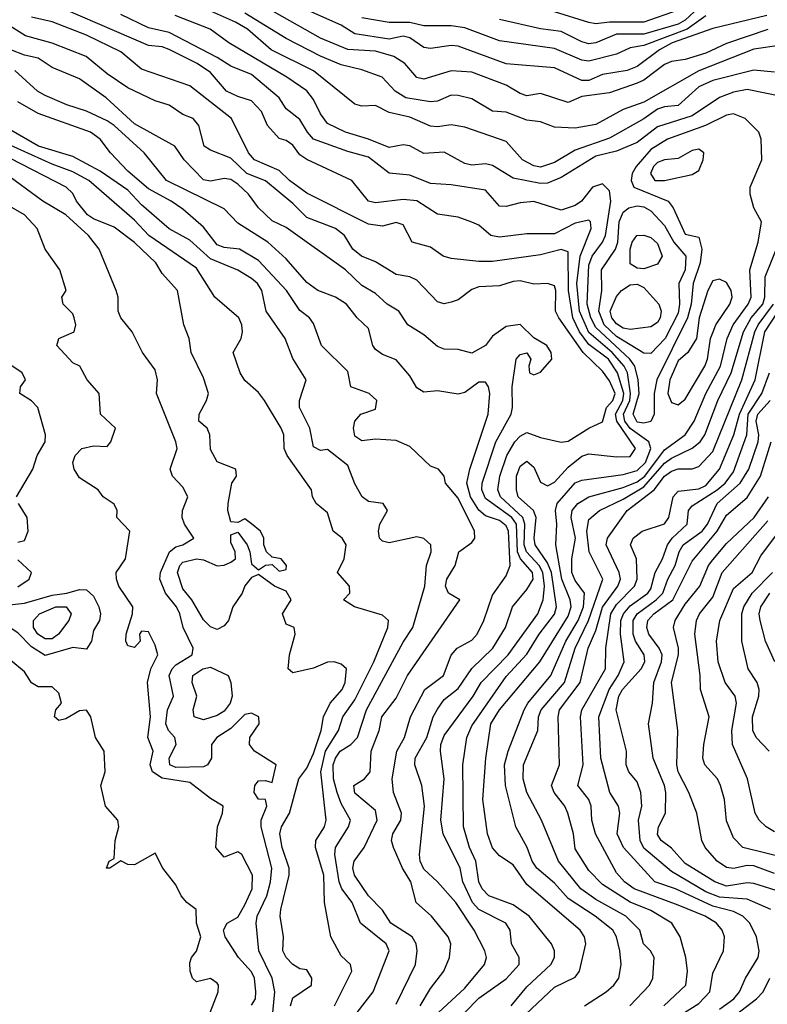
# Model space of a CAD drawing. Header units: metres. Extents: x -51132 to -49532, y -231222 to -229437.
# Tile 631 of 656: x -49755 to -49701, y -230035 to -229963. Entities that reach past the tile are written whole.
import ezdxf

# ---------------------------------------------------------------- set-up
doc = ezdxf.new("R2010")
doc.units = ezdxf.units.M
for name, color, linetype in [('CONTOUR_HALF', 8, 'Continuous'), ('CONTOUR_INDEX', 1, 'Continuous'), ('CONTOUR_INTER', 3, 'Continuous')]:
    doc.layers.add(name, color=color, linetype=linetype)

msp = doc.modelspace()

# ---------------------------------------------------------------- linework, layer by layer
at = {"layer": 'CONTOUR_HALF'}
for points, elevation in [([(-49719.08, -230035.763), (-49716.58, -230033.415), (-49715.08, -230032.682), (-49714.754, -230032.259), (-49714.305, -230030.259), (-49714.384, -230029.759), (-49714.719, -230029.259), (-49718.58, -230025.936), (-49719.58, -230024.516), (-49720.58, -230023.872), (-49721.08, -230023.292), (-49721.451, -230022.259), (-49721.783, -230019.759), (-49721.552, -230016.759), (-49721.189, -230014.259), (-49720.58, -230013.255), (-49717.631, -230009.759), (-49715.58, -230006.445), (-49715.353, -230005.759), (-49715.433, -230005.259), (-49716.031, -230003.759), (-49716.474, -230001.259), (-49716.397, -229999.759), (-49716.495, -229998.759), (-49716.381, -229998.259), (-49715.08, -229996.753), (-49714.58, -229996.563), (-49711.58, -229996.143), (-49710.58, -229995.85), (-49709.968, -229995.259), (-49709.565, -229994.259), (-49709.725, -229993.759), (-49711.08, -229992.791), (-49711.475, -229992.259), (-49711.564, -229991.759), (-49711.113, -229990.759), (-49711.057, -229990.259), (-49711.282, -229988.759), (-49711.507, -229988.259), (-49712.378, -229987.259), (-49714.08, -229985.815), (-49714.748, -229984.259), (-49714.94, -229982.259), (-49714.706, -229980.259), (-49713.922, -229978.259), (-49713.956, -229977.759), (-49714.08, -229977.648), (-49715.08, -229977.858), (-49716.58, -229978.651), (-49718.58, -229978.636), (-49720.58, -229978.892), (-49721.194, -229978.759), (-49722.08, -229978.006), (-49722.58, -229977.785), (-49723.58, -229977.429), (-49725.08, -229977.215), (-49726.58, -229976.247), (-49727.58, -229976.149), (-49729.58, -229976.384), (-49730.08, -229976.26), (-49731.31, -229974.759), (-49734.58, -229973.242), (-49735.08, -229972.899), (-49735.58, -229972.205), (-49736.08, -229971.855), (-49736.58, -229971.706), (-49737.427, -229970.759), (-49737.867, -229969.759), (-49738.58, -229968.97), (-49739.58, -229968.665), (-49740.395, -229968.259), (-49741.58, -229966.905), (-49742.55, -229966.259), (-49744.58, -229965.244), (-49745.08, -229965.054), (-49746.08, -229964.947), (-49752.08, -229962.352)], 31.5), ([(-49701.146, -229962.759), (-49705.08, -229963.715), (-49708.02, -229964.759), (-49708.946, -229965.259), (-49710.58, -229966.478), (-49711.295, -229966.759), (-49713.08, -229967.056), (-49714.08, -229967.495), (-49714.58, -229967.487), (-49716.58, -229966.579), (-49720.08, -229966.273), (-49723.58, -229965.006), (-49724.08, -229964.957), (-49725.58, -229965.167), (-49726.08, -229965.1), (-49727.08, -229964.391), (-49727.58, -229964.276), (-49728.58, -229964.5), (-49731.08, -229964.099), (-49732.08, -229963.467), (-49735.08, -229962.145)], 34.5), ([(-49706.08, -229962.194), (-49707.08, -229963.105), (-49707.58, -229963.402), (-49710.08, -229964.134), (-49712.08, -229964.131), (-49713.58, -229964.753), (-49714.08, -229964.82), (-49714.58, -229964.672), (-49716.08, -229963.921), (-49717.58, -229963.732), (-49720.58, -229963.069)], 35.5), ([(-49700.08, -229968.668), (-49702.58, -229968.139), (-49703.58, -229968.338), (-49704.58, -229968.743), (-49706.58, -229970.061), (-49709.08, -229970.853), (-49710.58, -229972.012), (-49712.08, -229972.638), (-49713.58, -229973.003), (-49716.08, -229974.544), (-49717.08, -229974.951), (-49717.58, -229974.973), (-49719.58, -229974.584), (-49721.08, -229973.667), (-49721.58, -229973.551), (-49722.58, -229973.644), (-49723.08, -229973.528), (-49724.58, -229972.704), (-49726.08, -229972.809), (-49727.08, -229972.25), (-49727.58, -229972.175), (-49728.58, -229972.376), (-49730.08, -229971.758), (-49731.753, -229971.259), (-49733.08, -229970.63), (-49733.58, -229969.92), (-49734.08, -229968.883), (-49734.58, -229968.249), (-49736.027, -229967.259), (-49740.248, -229964.759), (-49741.582, -229963.759), (-49744.127, -229962.759)], 32.5), ([(-49700.08, -229964.915), (-49702.08, -229965.214), (-49706.08, -229966.781), (-49710.08, -229969.075), (-49711.58, -229969.599), (-49713.58, -229970.696), (-49715.08, -229970.965), (-49716.58, -229970.891), (-49717.58, -229970.51), (-49718.58, -229970.381), (-49720.08, -229969.806), (-49721.08, -229969.725), (-49722.58, -229968.833), (-49723.58, -229968.582), (-49724.08, -229968.57), (-49725.08, -229969.006), (-49725.58, -229969.04), (-49727.386, -229968.759), (-49728.159, -229968.259), (-49729.1, -229967.259), (-49730.58, -229966.714), (-49732.08, -229966.361), (-49733.58, -229965.718), (-49736.08, -229964.442), (-49739.08, -229962.598)], 33.5), ([(-49723.084, -230035.259), (-49722.08, -230034.213), (-49720.08, -230032.816), (-49719.132, -230031.759), (-49719.145, -230031.259), (-49719.687, -230030.259), (-49719.794, -230029.259), (-49720.113, -230028.759), (-49722.08, -230027.76), (-49722.527, -230027.259), (-49723.23, -230025.759), (-49723.419, -230024.759), (-49724.667, -230022.259), (-49724.83, -230021.259), (-49724.592, -230018.259), (-49724.864, -230016.259), (-49724.826, -230015.759), (-49724.58, -230015.113), (-49722.475, -230012.259), (-49721.908, -230011.259), (-49719.945, -230009.259), (-49717.785, -230006.259), (-49717.397, -230005.259), (-49717.309, -230004.259), (-49717.419, -230003.259), (-49717.68, -230002.759), (-49718.597, -230001.759), (-49718.769, -230001.259), (-49718.725, -229999.759), (-49718.884, -229999.259), (-49720.49, -229997.759), (-49720.68, -229997.259), (-49720.546, -229996.259), (-49720.05, -229994.759), (-49719.447, -229993.759), (-49719.08, -229993.351), (-49718.58, -229993.074), (-49717.58, -229993.459), (-49716.08, -229993.794), (-49715.58, -229993.713), (-49714.08, -229992.761), (-49713.08, -229992.314), (-49712.787, -229991.259), (-49712.336, -229990.759), (-49712.16, -229990.259), (-49712.58, -229989.32), (-49713.08, -229988.638), (-49714.49, -229987.259), (-49716.254, -229984.759), (-49716.494, -229984.259), (-49716.474, -229982.759), (-49716.58, -229982.432), (-49717.08, -229982.258), (-49718.08, -229982.295), (-49719.08, -229982.055), (-49719.58, -229982.114), (-49720.58, -229982.42), (-49722.08, -229982.505), (-49722.58, -229982.7), (-49723.58, -229983.45), (-49724.08, -229983.621), (-49724.58, -229983.722), (-49725.08, -229983.591), (-49726.58, -229982.021), (-49727.08, -229981.766), (-49728.08, -229981.602), (-49729.58, -229980.68), (-49730.587, -229980.259), (-49731.226, -229979.759), (-49731.821, -229978.759), (-49732.493, -229978.259), (-49734.58, -229977.453), (-49735.58, -229976.431), (-49737.58, -229974.789), (-49738.929, -229974.259), (-49740.08, -229973.14), (-49741.58, -229972.556), (-49742.037, -229972.259), (-49742.416, -229970.759), (-49742.829, -229970.259), (-49743.58, -229969.96), (-49744.58, -229969.29), (-49745.58, -229968.979), (-49747.58, -229968.023), (-49749.08, -229967.01), (-49750.591, -229965.759), (-49753.08, -229964.772), (-49755.021, -229964.259), (-49756.58, -229963.254)], 30.5), ([(-49726.326, -230034.759), (-49725.58, -230033.505), (-49724.62, -230032.259), (-49724.192, -230031.259), (-49724.115, -230030.259), (-49724.297, -230029.759), (-49725.515, -230028.259), (-49726.615, -230027.259), (-49727.014, -230025.759), (-49727.624, -230024.759), (-49728.267, -230023.259), (-49728.416, -230022.759), (-49728.318, -230022.259), (-49727.746, -230021.259), (-49727.696, -230020.759), (-49728.273, -230019.259), (-49728.378, -230018.259), (-49728.03, -230016.259), (-49727.484, -230015.259), (-49727.046, -230013.759), (-49726.005, -230011.759), (-49724.632, -230010.759), (-49724.08, -230009.277), (-49723.655, -230008.759), (-49722.58, -230008.187), (-49722.186, -230007.759), (-49721.703, -230006.759), (-49721.08, -230004.924), (-49720.08, -230003.513), (-49719.791, -230002.759), (-49719.908, -230000.259), (-49720.08, -229999.862), (-49720.58, -229999.479), (-49721.58, -229999.155), (-49722.08, -229998.727), (-49722.676, -229997.759), (-49722.948, -229996.759), (-49722.732, -229995.759), (-49721.383, -229991.759), (-49721.279, -229990.259), (-49721.374, -229989.759), (-49721.58, -229989.434), (-49722.08, -229989.422), (-49723.08, -229990.175), (-49723.58, -229990.291), (-49725.08, -229990.062), (-49726.08, -229990.155), (-49726.58, -229989.85), (-49727.08, -229988.972), (-49728.08, -229987.803), (-49729.08, -229987.413), (-49729.58, -229987.059), (-49729.783, -229986.759), (-49730.08, -229985.515), (-49730.921, -229984.759), (-49731.683, -229983.759), (-49732.48, -229983.259), (-49733.773, -229982.759), (-49734.58, -229982.173), (-49736.08, -229980.471), (-49737.409, -229979.259), (-49739.58, -229977.878), (-49740.58, -229976.827), (-49744.776, -229974.759), (-49746.391, -229972.759), (-49748.58, -229970.757), (-49749.08, -229970.431), (-49750.58, -229969.714), (-49752.016, -229969.259), (-49753.58, -229968.579), (-49754.136, -229968.259), (-49755.798, -229966.759)], 29.5), ([(-49730.918, -230035.259), (-49729.758, -230033.759), (-49728.591, -230030.759), (-49728.796, -230030.259), (-49730.674, -230028.759), (-49731.286, -230027.259), (-49732.035, -230026.259), (-49732.212, -230025.759), (-49732.54, -230023.759), (-49732.475, -230023.259), (-49731.534, -230021.759), (-49731.387, -230021.259), (-49732.08, -230020.059), (-49732.369, -230019.259), (-49732.631, -230018.259), (-49732.656, -230017.259), (-49732.496, -230016.759), (-49732.149, -230016.259), (-49731.37, -230015.759), (-49730.892, -230015.259), (-49730.241, -230013.259), (-49727.58, -230008.319), (-49726.857, -230007.259), (-49726.007, -230004.259), (-49725.87, -230002.759), (-49725.541, -230001.759), (-49725.563, -230001.259), (-49726.08, -230000.794), (-49726.58, -230000.671), (-49728.58, -230001.1), (-49729.08, -230000.993), (-49729.28, -230000.759), (-49729.369, -230000.259), (-49729.256, -229999.759), (-49728.699, -229998.759), (-49729.03, -229998.259), (-49730.08, -229998.094), (-49730.539, -229997.759), (-49731.08, -229996.812), (-49731.58, -229995.484), (-49733.08, -229994.318), (-49733.58, -229994.397), (-49734.08, -229994.13), (-49734.35, -229992.759), (-49735.098, -229991.259), (-49735.098, -229990.759), (-49734.629, -229989.259), (-49735.58, -229987.703), (-49736.155, -229986.259), (-49737.533, -229984.259), (-49737.845, -229982.759), (-49738.149, -229982.259), (-49738.58, -229981.883), (-49739.58, -229981.286), (-49741.58, -229980.462), (-49743.08, -229979.113), (-49744.58, -229978.277), (-49746.58, -229976.526), (-49747.58, -229975.465), (-49749.58, -229974.076), (-49751.58, -229973.022), (-49754.076, -229972.259), (-49756.08, -229971.094)], 28.5), ([(-49706.58, -229972.587), (-49707.58, -229973.174), (-49708.58, -229973.253), (-49709.08, -229973.452), (-49709.371, -229973.759), (-49709.59, -229974.259), (-49709.295, -229974.759), (-49708.58, -229974.777), (-49706.58, -229974.337), (-49706.08, -229974.045), (-49705.772, -229973.259), (-49705.736, -229972.759), (-49706.08, -229972.489), (-49706.58, -229972.587)], 31.5), ([(-49735.767, -230034.759), (-49735.58, -230034.197), (-49734.241, -230033.259), (-49734.201, -230032.759), (-49734.58, -230032.157), (-49735.08, -230032.083), (-49735.58, -230031.755), (-49736.08, -230031.243), (-49736.312, -230030.759), (-49736.266, -230029.759), (-49736.504, -230028.259), (-49736.467, -230027.759), (-49735.857, -230025.259), (-49735.846, -230024.759), (-49736.374, -230023.259), (-49736.536, -230022.259), (-49736.421, -230021.759), (-49735.827, -230020.759), (-49735.15, -230018.259), (-49734.58, -230017.487), (-49734.08, -230016.418), (-49733.534, -230014.759), (-49733.368, -230013.759), (-49732.863, -230012.759), (-49732.009, -230011.759), (-49731.78, -230011.259), (-49731.679, -230010.259), (-49732.08, -230009.926), (-49732.58, -230009.752), (-49733.08, -230009.792), (-49734.08, -230010.221), (-49735.58, -230010.55), (-49735.927, -230010.259), (-49735.819, -230009.259), (-49735.422, -230007.759), (-49735.492, -230007.259), (-49736.08, -230007.01), (-49736.33, -230006.259), (-49735.71, -230005.259), (-49736.08, -230004.62), (-49736.921, -230004.259), (-49738.08, -230003.414), (-49738.58, -230003.634), (-49739.08, -230004.223), (-49739.263, -230004.759), (-49739.937, -230005.759), (-49740.266, -230006.759), (-49740.58, -230007.13), (-49741.08, -230007.396), (-49741.58, -230007.22), (-49742.08, -230006.715), (-49742.916, -230005.259), (-49743.58, -230004.46), (-49743.976, -230003.259), (-49743.805, -230002.759), (-49743.58, -230002.521), (-49742.58, -230002.278), (-49742.08, -230002.341), (-49741.08, -230002.777), (-49740.58, -230002.731), (-49740.08, -230002.505), (-49739.761, -230002.259), (-49739.782, -230001.759), (-49740.08, -230001.085), (-49740.08, -230000.531), (-49739.58, -230000.327), (-49738.899, -230001.259), (-49738.701, -230001.759), (-49738.58, -230002.629), (-49738.08, -230003.072), (-49737.58, -230002.732), (-49737.08, -230002.676), (-49736.58, -230003.156), (-49736.08, -230003.058), (-49736.041, -230002.759), (-49736.434, -230002.259), (-49737.08, -230002.149), (-49737.501, -230001.759), (-49737.705, -230001.259), (-49737.695, -230000.759), (-49737.948, -230000.259), (-49738.58, -229999.716), (-49739.08, -229999.37), (-49739.58, -229999.626), (-49740.08, -229999.569), (-49740.317, -229998.759), (-49740.276, -229998.259), (-49740.013, -229996.759), (-49739.672, -229996.259), (-49739.731, -229995.759), (-49741.08, -229995.22), (-49741.58, -229994.324), (-49741.614, -229993.259), (-49741.81, -229992.759), (-49742.405, -229992.259), (-49742.397, -229991.759), (-49741.856, -229990.759), (-49741.726, -229990.259), (-49742.08, -229989.1), (-49742.98, -229987.259), (-49743.119, -229986.259), (-49743.502, -229985.259), (-49743.96, -229982.759), (-49745.08, -229981.532), (-49745.548, -229980.759), (-49747.08, -229979.275), (-49748.58, -229978.153), (-49750.08, -229977.564), (-49750.512, -229977.259), (-49751.312, -229976.259), (-49751.58, -229975.717), (-49752.065, -229975.259), (-49756.916, -229972.759)], 27.5), ([(-49738.58, -230034.73), (-49738.309, -230034.259), (-49738.268, -230033.759), (-49738.371, -230032.759), (-49738.58, -230032.287), (-49739.527, -230031.259), (-49740.51, -230029.759), (-49740.615, -230029.259), (-49740.351, -230028.759), (-49739.58, -230028.322), (-49739.08, -230027.436), (-49738.549, -230026.259), (-49738.529, -230025.259), (-49739.281, -230023.759), (-49739.58, -230023.576), (-49740.58, -230023.955), (-49741.172, -230023.259), (-49741.06, -230021.759), (-49740.688, -230020.759), (-49740.641, -230020.259), (-49741.58, -230019.696), (-49743.08, -230018.536), (-49745.08, -230018.216), (-49745.775, -230017.759), (-49745.948, -230017.259), (-49745.746, -230016.259), (-49746.112, -230015.259), (-49745.922, -230013.759), (-49746.151, -230011.259), (-49745.911, -230010.259), (-49745.398, -230009.259), (-49745.58, -230008.541), (-49746.08, -230007.578), (-49746.58, -230007.526), (-49746.73, -230007.759), (-49746.676, -230008.259), (-49747.08, -230008.721), (-49747.58, -230008.604), (-49747.716, -230008.259), (-49747.685, -230007.759), (-49747.239, -230006.259), (-49747.22, -230005.759), (-49748.235, -230004.259), (-49748.411, -230003.759), (-49748.435, -230003.259), (-49747.743, -230002.259), (-49747.439, -230000.259), (-49748.365, -229999.259), (-49748.362, -229998.759), (-49748.58, -229998.305), (-49749.364, -229997.759), (-49749.721, -229997.259), (-49751.08, -229996.383), (-49751.472, -229995.759), (-49751.568, -229995.259), (-49751.413, -229994.759), (-49750.928, -229994.259), (-49750.08, -229994.054), (-49749.08, -229994.092), (-49748.805, -229993.759), (-49748.482, -229992.759), (-49749.571, -229991.759), (-49749.647, -229990.259), (-49750.532, -229989.259), (-49751.073, -229988.259), (-49751.58, -229988.022), (-49752.726, -229986.759), (-49752.58, -229986.25), (-49751.487, -229985.759), (-49751.361, -229985.259), (-49751.484, -229984.759), (-49751.58, -229984.453), (-49752.264, -229983.759), (-49752.374, -229983.259), (-49752.053, -229982.759), (-49752.513, -229981.259), (-49753.594, -229979.759), (-49754.156, -229978.259), (-49755.08, -229977.259), (-49758.08, -229975.54)], 26.5), ([(-49711.182, -229976.759), (-49710.58, -229976.599), (-49710.08, -229976.675), (-49709.58, -229976.981), (-49708.58, -229978.039), (-49707.908, -229979.259), (-49707.036, -229980.259), (-49707.077, -229981.259), (-49707.542, -229982.259), (-49707.487, -229983.759), (-49707.58, -229984.404), (-49708.526, -229986.259), (-49709.58, -229987.343), (-49710.08, -229987.317), (-49712.08, -229986.109), (-49712.956, -229985.259), (-49713.36, -229984.259), (-49713.137, -229982.759), (-49713.167, -229981.259), (-49712.141, -229979.759), (-49711.963, -229979.259), (-49711.879, -229977.759), (-49711.58, -229977.072), (-49711.182, -229976.759)], 32.5), ([(-49711.093, -230034.759), (-49709.68, -230033.259), (-49709.43, -230032.759), (-49709.336, -230031.259), (-49709.603, -230030.759), (-49710.096, -230030.259), (-49710.369, -230029.259), (-49711.383, -230028.259), (-49713.58, -230027.03), (-49714.663, -230026.259), (-49716.29, -230024.259), (-49717.516, -230021.259), (-49718.585, -230019.259), (-49718.843, -230018.259), (-49718.836, -230017.259), (-49717.793, -230014.759), (-49717.738, -230013.759), (-49717.555, -230013.259), (-49715.837, -230011.259), (-49715.077, -230008.759), (-49714.097, -230006.759), (-49713.056, -230003.759), (-49714.054, -230001.759), (-49714.216, -230000.259), (-49714.08, -229999.403), (-49713.299, -229998.759), (-49711.58, -229997.941), (-49710.08, -229997.031), (-49708.58, -229995.315), (-49708.08, -229994.951), (-49706.58, -229994.234), (-49705.998, -229993.759), (-49705.64, -229993.259), (-49704.702, -229990.759), (-49703.735, -229988.759), (-49702.845, -229985.759), (-49702.296, -229984.759), (-49701.439, -229983.759), (-49701.287, -229983.259), (-49701.259, -229981.759), (-49700.249, -229979.259)], 32.5), ([(-49707.58, -230035.555), (-49706.08, -230034.595), (-49705.28, -230033.759), (-49705.08, -230032.394), (-49704.289, -230030.759), (-49704.23, -230029.759), (-49704.389, -230029.259), (-49704.805, -230028.759), (-49705.635, -230028.259), (-49707.58, -230027.445), (-49710.783, -230026.259), (-49711.483, -230025.759), (-49712.08, -230025.108), (-49713.602, -230022.259), (-49713.855, -230021.259), (-49713.904, -230020.259), (-49714.082, -230019.759), (-49714.876, -230018.759), (-49714.49, -230017.259), (-49714.688, -230013.759), (-49714.592, -230013.259), (-49712.881, -230010.259), (-49712.853, -230008.759), (-49712.487, -230006.259), (-49712.08, -230005.592), (-49710.76, -230004.259), (-49710.58, -230003.759), (-49710.605, -230002.259), (-49711.041, -230001.259), (-49710.851, -230000.759), (-49710.197, -230000.259), (-49708.58, -229999.726), (-49708.274, -229999.259), (-49707.961, -229997.759), (-49707.58, -229997.354), (-49706.08, -229997.186), (-49705.58, -229996.944), (-49704.582, -229995.759), (-49703.545, -229993.259), (-49703.14, -229991.759), (-49702.002, -229989.259), (-49701.286, -229985.759), (-49699.002, -229982.259)], 33.5), ([(-49705.08, -229982.064), (-49705.43, -229982.759), (-49706.055, -229984.759), (-49706.265, -229986.259), (-49706.892, -229987.259), (-49707.58, -229987.874), (-49708.204, -229989.259), (-49708.335, -229990.259), (-49708.08, -229990.903), (-49707.58, -229991.086), (-49707.08, -229990.66), (-49705.654, -229988.259), (-49705.446, -229987.759), (-49705.247, -229986.259), (-49705.058, -229985.759), (-49704.848, -229985.259), (-49703.835, -229983.759), (-49703.67, -229983.259), (-49703.73, -229982.759), (-49704.08, -229982.182), (-49704.58, -229981.938), (-49705.08, -229982.064)], 31.5), ([(-49700.864, -230027.759), (-49702.58, -230027.012), (-49704.58, -230026.866), (-49705.58, -230026.479), (-49708.08, -230025.012), (-49710.08, -230023.305), (-49710.355, -230022.759), (-49710.467, -230021.259), (-49710.232, -230020.259), (-49710.296, -230019.259), (-49710.58, -230018.485), (-49711.172, -230017.759), (-49711.378, -230017.259), (-49711.34, -230016.259), (-49712.104, -230013.259), (-49711.896, -230012.259), (-49711.632, -230011.759), (-49710.273, -230010.259), (-49710.006, -230009.759), (-49710.066, -230009.259), (-49710.693, -230008.259), (-49710.868, -230007.759), (-49710.858, -230006.759), (-49710.58, -230006.259), (-49709.186, -230005.259), (-49708.706, -230004.759), (-49708.347, -230003.759), (-49707.807, -230002.759), (-49707.52, -230001.759), (-49707.22, -230001.259), (-49705.855, -230000.259), (-49705.46, -229999.759), (-49704.757, -229998.259), (-49703.095, -229996.759), (-49702.466, -229995.759), (-49701.772, -229993.759), (-49701.733, -229993.259), (-49701.92, -229992.259), (-49701.81, -229991.759), (-49700.902, -229990.759)], 34.5), ([(-49700.58, -230025.155), (-49702.08, -230024.581), (-49702.58, -230024.562), (-49703.58, -230024.773), (-49704.08, -230024.716), (-49704.762, -230024.259), (-49705.632, -230023.259), (-49705.862, -230022.759), (-49706.244, -230020.759), (-49706.82, -230019.259), (-49707.591, -230017.759), (-49707.693, -230017.259), (-49707.604, -230014.759), (-49708.079, -230011.259), (-49707.568, -230009.259), (-49707.573, -230008.759), (-49707.918, -230007.259), (-49707.795, -230006.759), (-49707.08, -230005.556), (-49706.005, -230004.259), (-49705.388, -230002.759), (-49705.08, -230002.334), (-49704.08, -230001.167), (-49702.076, -229999.259), (-49701.03, -229997.759)], 35.5), ([(-49700.58, -230022.127), (-49701.204, -230021.759), (-49701.711, -230021.259), (-49701.983, -230020.759), (-49702.563, -230018.259), (-49703.637, -230015.759), (-49703.682, -230014.759), (-49703.343, -230012.759), (-49703.444, -230012.259), (-49704.164, -230011.259), (-49704.682, -230009.759), (-49704.804, -230008.259), (-49704.565, -230006.759), (-49703.58, -230004.436), (-49702.217, -230003.259), (-49701.58, -230002.063), (-49700.08, -230000.041)], 36.5), ([(-49752.009, -230004.759), (-49751.08, -230004.503), (-49750.58, -230004.53), (-49750.08, -230004.983), (-49749.689, -230005.759), (-49749.566, -230006.259), (-49749.63, -230006.759), (-49750.08, -230007.481), (-49750.224, -230008.259), (-49750.58, -230008.826), (-49751.58, -230008.726), (-49753.58, -230009.305), (-49754.58, -230008.669), (-49755.58, -230007.645), (-49756.982, -230006.759), (-49757.242, -230006.259), (-49757.08, -230005.709), (-49755.08, -230005.484), (-49753.08, -230004.908), (-49752.009, -230004.759)], 26.5), ([(-49700.561, -230009.759), (-49701.24, -230008.259), (-49701.625, -230006.759), (-49701.699, -230006.259), (-49701.59, -230005.759), (-49700.935, -230004.759)], 37.5), ([(-49742.131, -230010.259), (-49741.58, -230010.143), (-49740.281, -230010.759), (-49740.089, -230011.259), (-49739.993, -230012.259), (-49740.134, -230012.759), (-49740.58, -230013.349), (-49741.08, -230013.663), (-49742.08, -230013.979), (-49742.757, -230013.759), (-49742.835, -230013.259), (-49742.565, -230012.259), (-49742.899, -230011.259), (-49742.849, -230010.759), (-49742.131, -230010.259)], 27.5), ([(-49704.08, -230035.93), (-49701.891, -230034.259), (-49701.407, -230033.759), (-49700.936, -230032.759)], 34.5)]:
    msp.add_lwpolyline(points, dxfattribs=dict(at, elevation=elevation))
at = {"layer": 'CONTOUR_INDEX'}
for points, elevation in [([(-49705.58, -229962.799), (-49706.931, -229963.759), (-49710.08, -229964.941), (-49711.08, -229965.119), (-49712.08, -229965.578), (-49714.08, -229966.093), (-49714.58, -229966.007), (-49716.58, -229965.161), (-49720.58, -229964.604), (-49723.08, -229963.671), (-49724.08, -229963.529), (-49726.08, -229963.53), (-49727.08, -229963.287), (-49728.58, -229963.273), (-49730.58, -229962.939)], 35), ([(-49724.995, -230035.259), (-49723.08, -230033.495), (-49721.672, -230031.759), (-49721.506, -230031.259), (-49721.634, -230030.759), (-49722.42, -230029.259), (-49723.733, -230027.259), (-49725.08, -230025.75), (-49726.08, -230024.831), (-49726.335, -230024.259), (-49726.382, -230023.759), (-49726.031, -230020.259), (-49726.212, -230018.759), (-49726.716, -230017.259), (-49726.701, -230016.759), (-49725.848, -230015.259), (-49725.382, -230013.759), (-49725.08, -230013.2), (-49724.58, -230012.498), (-49723.58, -230011.687), (-49722.58, -230010.246), (-49721.065, -230008.759), (-49720.138, -230007.259), (-49719.637, -230005.759), (-49718.58, -230004.492), (-49718.136, -230003.759), (-49718.183, -230003.259), (-49719.034, -230002.259), (-49719.267, -230001.759), (-49719.346, -229999.759), (-49719.668, -229999.259), (-49721.58, -229997.876), (-49721.862, -229997.259), (-49721.837, -229996.759), (-49720.846, -229993.759), (-49719.72, -229991.759), (-49719.615, -229991.259), (-49719.653, -229989.759), (-49719.36, -229987.759), (-49719.08, -229987.407), (-49718.58, -229987.298), (-49718.296, -229987.759), (-49718.43, -229988.259), (-49718.398, -229988.759), (-49718.08, -229988.893), (-49717.58, -229988.711), (-49716.776, -229987.759), (-49716.811, -229987.259), (-49717.12, -229986.759), (-49718.08, -229986.196), (-49719.08, -229985.224), (-49720.08, -229985.369), (-49721.08, -229986.075), (-49721.576, -229986.759), (-49722.58, -229987.325), (-49723.58, -229987.046), (-49724.58, -229987.036), (-49725.08, -229986.824), (-49726.08, -229985.993), (-49727.221, -229985.259), (-49727.892, -229984.259), (-49728.724, -229983.759), (-49729.58, -229982.982), (-49730.58, -229982.389), (-49731.772, -229981.259), (-49736.08, -229978.183), (-49737.08, -229977.698), (-49738.076, -229976.759), (-49738.803, -229975.759), (-49739.58, -229975.032), (-49740.08, -229974.689), (-49740.58, -229974.616), (-49741.58, -229974.81), (-49742.08, -229974.709), (-49743.475, -229973.259), (-49744.165, -229972.259), (-49747.08, -229970.638), (-49749.144, -229968.759), (-49751.08, -229967.365), (-49753.08, -229966.538), (-49754.08, -229965.874), (-49755.08, -229965.653), (-49756.08, -229965.257)], 30), ([(-49700.08, -230026.503), (-49702.08, -230025.875), (-49702.58, -230025.83), (-49704.08, -230026.062), (-49704.915, -230025.759), (-49707.08, -230024.417), (-49708.08, -230023.306), (-49708.814, -230022.759), (-49709.08, -230022.315), (-49709.024, -230021.759), (-49708.505, -230020.759), (-49708.49, -230019.259), (-49708.577, -230018.759), (-49709.403, -230016.759), (-49709.751, -230014.259), (-49709.447, -230012.759), (-49709.345, -230011.259), (-49708.807, -230009.759), (-49708.756, -230009.259), (-49708.965, -230008.759), (-49709.713, -230007.759), (-49709.872, -230007.259), (-49709.793, -230006.759), (-49709.362, -230006.259), (-49707.987, -230005.259), (-49706.58, -230002.439), (-49704.765, -230000.259), (-49704.08, -229999.093), (-49702.58, -229997.81), (-49701.595, -229996.259), (-49700.825, -229993.759)], 35)]:
    msp.add_lwpolyline(points, dxfattribs=dict(at, elevation=elevation))
at = {"layer": 'CONTOUR_INTER'}
for points, elevation in [([(-49701.08, -229963.791), (-49704.08, -229964.813), (-49705.58, -229965.52), (-49707.08, -229965.975), (-49708.08, -229966.108), (-49708.58, -229966.324), (-49710.08, -229967.47), (-49710.58, -229967.687), (-49712.58, -229968.382), (-49714.58, -229968.662), (-49715.58, -229969.103), (-49717.58, -229968.452), (-49718.58, -229968.604), (-49719.08, -229968.445), (-49720.08, -229967.835), (-49722.58, -229966.896), (-49724.08, -229966.793), (-49726.08, -229967.397), (-49726.58, -229967.281), (-49727.455, -229966.259), (-49728.251, -229965.759), (-49729.58, -229965.361), (-49731.58, -229965.238), (-49733.58, -229964.419), (-49738.58, -229961.553)], 34), ([(-49700.58, -229966.894), (-49702.08, -229966.732), (-49705.08, -229967.504), (-49706.08, -229967.965), (-49707.58, -229969.321), (-49708.58, -229969.415), (-49709.08, -229969.59), (-49710.08, -229970.293), (-49712.58, -229971.694), (-49715.08, -229972.556), (-49716.58, -229973.449), (-49717.58, -229973.785), (-49718.08, -229973.698), (-49718.901, -229973.259), (-49720.08, -229971.923), (-49723.08, -229970.89), (-49724.08, -229970.712), (-49725.08, -229970.868), (-49725.58, -229970.808), (-49727.08, -229970.157), (-49728.58, -229969.823), (-49729.58, -229969.31), (-49730.58, -229969.36), (-49731.08, -229969.221), (-49734.08, -229966.792), (-49737.161, -229965.259), (-49738.875, -229963.759), (-49739.748, -229963.259), (-49742.58, -229962.002)], 33), ([(-49707.58, -229962.383), (-49710.08, -229963.26), (-49712.58, -229963.253), (-49713.58, -229963.368), (-49714.08, -229963.287), (-49716.58, -229962.501)], 36), ([(-49719.727, -230034.759), (-49718.58, -230033.389), (-49716.834, -230031.759), (-49716.566, -230031.259), (-49716.573, -230030.759), (-49716.8, -230030.259), (-49718.419, -230028.259), (-49719.58, -230027.423), (-49721.352, -230026.759), (-49721.833, -230026.259), (-49722.07, -230025.759), (-49722.285, -230024.259), (-49722.759, -230023.259), (-49723.188, -230021.759), (-49723.238, -230017.259), (-49722.949, -230015.259), (-49722.58, -230014.422), (-49720.08, -230010.827), (-49718.58, -230009.192), (-49717.695, -230007.759), (-49716.58, -230006.297), (-49716.433, -230005.759), (-49716.788, -230003.259), (-49717.08, -230002.555), (-49717.98, -230001.259), (-49718.044, -230000.759), (-49717.899, -229999.259), (-49718.111, -229998.759), (-49719.206, -229997.759), (-49719.342, -229997.259), (-49719.332, -229996.259), (-49719.08, -229995.532), (-49718.58, -229995.166), (-49718.08, -229995.604), (-49717.58, -229996.7), (-49717.08, -229996.952), (-49716.58, -229996.692), (-49715.58, -229995.614), (-49714.58, -229994.798), (-49714.08, -229994.643), (-49712.08, -229994.85), (-49711.08, -229994.82), (-49710.695, -229994.259), (-49712.049, -229992.259), (-49712.151, -229991.759), (-49711.605, -229990.759), (-49711.538, -229990.259), (-49712.006, -229988.759), (-49712.659, -229987.759), (-49714.08, -229986.688), (-49714.753, -229985.759), (-49715.242, -229984.759), (-49715.561, -229982.759), (-49715.58, -229979.963), (-49716.08, -229979.789), (-49717.58, -229980.161), (-49721.08, -229980.656), (-49722.08, -229980.665), (-49724.08, -229980.438), (-49724.664, -229980.259), (-49725.58, -229979.615), (-49726.906, -229979.259), (-49727.58, -229977.996), (-49728.08, -229977.827), (-49729.08, -229978.084), (-49730.08, -229977.933), (-49734.58, -229975.69), (-49735.835, -229974.759), (-49736.58, -229974.032), (-49738.382, -229973.259), (-49738.805, -229972.759), (-49740.046, -229970.259), (-49743.08, -229967.884), (-49746.58, -229966.667), (-49748.08, -229965.412), (-49750.58, -229964.203), (-49753.08, -229963.221), (-49754.58, -229962.898)], 31), ([(-49714.391, -230034.759), (-49712.817, -230033.759), (-49712.252, -230033.259), (-49711.908, -230032.759), (-49711.742, -230031.759), (-49711.825, -230030.759), (-49712.069, -230029.759), (-49712.341, -230029.259), (-49713.612, -230028.259), (-49715.58, -230026.968), (-49716.58, -230025.84), (-49717.855, -230024.759), (-49718.205, -230024.259), (-49718.562, -230023.259), (-49719.376, -230021.759), (-49720.135, -230018.759), (-49720.218, -230017.259), (-49719.953, -230016.259), (-49718.79, -230013.259), (-49718.514, -230012.759), (-49716.834, -230010.759), (-49715.751, -230008.259), (-49714.85, -230006.759), (-49714.476, -230005.759), (-49714.386, -230004.759), (-49715.08, -230003.845), (-49715.304, -230003.259), (-49715.322, -230002.259), (-49715.039, -230000.759), (-49715.353, -229999.259), (-49715.29, -229998.759), (-49714.889, -229998.259), (-49714.08, -229997.753), (-49711.58, -229997.08), (-49710.58, -229996.666), (-49710.015, -229996.259), (-49708.58, -229994.351), (-49707.07, -229993.259), (-49706.432, -229992.259), (-49705.584, -229990.259), (-49704.516, -229988.259), (-49704.023, -229986.259), (-49703.592, -229985.259), (-49702.503, -229983.759), (-49702.277, -229983.259), (-49702.389, -229981.259), (-49701.785, -229979.259), (-49701.543, -229977.759), (-49702.081, -229976.759), (-49702.368, -229975.759), (-49702.348, -229975.259), (-49701.515, -229973.259), (-49701.56, -229971.759), (-49701.729, -229971.259), (-49702.732, -229970.259), (-49703.58, -229969.923), (-49704.08, -229970.019), (-49705.61, -229970.759), (-49708.369, -229971.759), (-49709.58, -229972.518), (-49710.648, -229973.759), (-49710.929, -229974.259), (-49710.997, -229974.759), (-49710.806, -229975.259), (-49708.325, -229976.259), (-49707.964, -229976.759), (-49707.08, -229978.668), (-49706.08, -229978.895), (-49705.875, -229979.759), (-49705.999, -229980.759), (-49706.504, -229982.259), (-49706.649, -229983.759), (-49706.901, -229984.759), (-49709.143, -229989.259), (-49709.324, -229990.259), (-49709.338, -229991.759), (-49709.58, -229992.278), (-49710.08, -229992.419), (-49710.58, -229992.323), (-49710.868, -229991.759), (-49710.432, -229990.259), (-49710.49, -229989.259), (-49710.736, -229988.259), (-49711.093, -229987.759), (-49713.58, -229985.459), (-49713.944, -229984.759), (-49714.208, -229983.759), (-49714.08, -229980.926), (-49713.829, -229980.259), (-49713.095, -229979.259), (-49712.872, -229978.759), (-49712.486, -229976.259), (-49712.58, -229975.511), (-49713.08, -229974.997), (-49713.816, -229975.259), (-49714.607, -229976.259), (-49715.08, -229976.587), (-49716.08, -229976.923), (-49718.08, -229976.3), (-49719.08, -229976.393), (-49720.08, -229976.667), (-49720.58, -229976.637), (-49721.58, -229975.469), (-49724.08, -229975.086), (-49725.58, -229974.992), (-49727.08, -229974.382), (-49728.58, -229974.221), (-49730.08, -229973.075), (-49731.58, -229972.666), (-49734.08, -229971.754), (-49734.53, -229971.259), (-49735.08, -229970.335), (-49736.08, -229969.564), (-49736.576, -229968.759), (-49738.58, -229967.053), (-49740.08, -229966.463), (-49741.08, -229965.814), (-49744.58, -229964.006), (-49746.08, -229963.661), (-49748.08, -229962.705)], 32), ([(-49728.08, -230034.657), (-49726.677, -230031.759), (-49726.544, -230030.759), (-49726.618, -230030.259), (-49726.925, -230029.759), (-49728.474, -230028.759), (-49729.08, -230027.809), (-49730.08, -230026.765), (-49731.112, -230025.259), (-49731.236, -230024.759), (-49731.122, -230024.259), (-49730.4, -230023.259), (-49729.455, -230021.259), (-49729.58, -230020.557), (-49731.08, -230019.307), (-49731.153, -230018.759), (-49730.377, -230018.259), (-49729.96, -230017.759), (-49729.902, -230016.259), (-49729.311, -230014.759), (-49729.116, -230013.759), (-49728.08, -230012.407), (-49727.25, -230010.759), (-49723.452, -230005.259), (-49724.281, -230004.759), (-49724.5, -230004.259), (-49724.4, -230003.759), (-49723.783, -230002.759), (-49723.519, -230001.759), (-49722.58, -230001.077), (-49722.369, -230000.759), (-49722.39, -230000.259), (-49723.58, -229997.871), (-49724.498, -229996.759), (-49724.602, -229996.259), (-49725.003, -229995.759), (-49725.58, -229995.53), (-49727.08, -229994.1), (-49728.08, -229993.667), (-49729.58, -229993.577), (-49730.58, -229993.681), (-49731.08, -229993.364), (-49731.19, -229992.759), (-49731.078, -229992.259), (-49730.634, -229991.759), (-49729.58, -229991.378), (-49729.492, -229990.759), (-49730.031, -229990.259), (-49731.376, -229989.759), (-49731.58, -229988.663), (-49733.505, -229986.759), (-49734.08, -229985.158), (-49734.38, -229984.759), (-49735.08, -229984.222), (-49736.05, -229982.759), (-49738.08, -229980.58), (-49739.455, -229979.759), (-49740.58, -229979.641), (-49741.08, -229979.454), (-49742.08, -229978.146), (-49743.58, -229976.858), (-49744.419, -229976.259), (-49746.08, -229975.362), (-49747.58, -229974.091), (-49748.836, -229972.759), (-49749.589, -229971.759), (-49750.286, -229971.259), (-49754.08, -229969.886), (-49755.58, -229969.048)], 29), ([(-49732.55, -230034.759), (-49731.29, -230032.259), (-49731.388, -230031.759), (-49732.08, -230031.133), (-49732.823, -230029.759), (-49733.296, -230027.259), (-49733.335, -230025.259), (-49733.952, -230023.259), (-49733.927, -230022.759), (-49733.293, -230021.759), (-49733.154, -230021.259), (-49733.541, -230017.759), (-49733.209, -230016.259), (-49732.279, -230014.759), (-49731.962, -230013.759), (-49731.08, -230012.517), (-49729.698, -230009.759), (-49728.688, -230007.259), (-49728.63, -230006.759), (-49729.08, -230006.362), (-49731.097, -230005.759), (-49731.911, -230005.259), (-49731.435, -230004.759), (-49731.464, -230004.259), (-49732.352, -230003.259), (-49731.853, -230002.259), (-49731.705, -230001.259), (-49731.998, -230000.759), (-49732.657, -230000.259), (-49733.08, -229998.917), (-49733.894, -229998.259), (-49734.165, -229997.759), (-49734.241, -229997.259), (-49736.003, -229994.759), (-49736.228, -229994.259), (-49736.239, -229993.259), (-49736.44, -229992.759), (-49737.649, -229990.759), (-49738.08, -229990.167), (-49739.08, -229989.303), (-49739.417, -229988.759), (-49739.921, -229987.259), (-49739.35, -229986.259), (-49739.256, -229985.759), (-49739.284, -229985.259), (-49739.506, -229984.759), (-49741.262, -229983.259), (-49742.58, -229981.135), (-49746.039, -229978.759), (-49747.08, -229977.649), (-49750.409, -229974.759), (-49751.58, -229974.129), (-49753.08, -229973.584), (-49756.08, -229972.226)], 28), ([(-49737.085, -230035.759), (-49736.885, -230033.759), (-49737.083, -230032.759), (-49738.061, -230030.759), (-49738.258, -230028.759), (-49738.18, -230028.259), (-49737.471, -230026.759), (-49737.214, -230025.759), (-49737.121, -230024.759), (-49737.882, -230021.759), (-49737.893, -230021.259), (-49737.484, -230020.259), (-49737.576, -230019.759), (-49738.08, -230019.75), (-49738.408, -230019.259), (-49738.337, -230018.759), (-49738.08, -230018.406), (-49737.58, -230018.385), (-49737.08, -230018.543), (-49736.794, -230017.259), (-49738.382, -230016.259), (-49738.73, -230015.759), (-49738.701, -230015.259), (-49738.041, -230014.259), (-49738.058, -230013.759), (-49738.58, -230013.502), (-49739.08, -230013.576), (-49740.08, -230014.598), (-49741.103, -230015.259), (-49741.502, -230015.759), (-49741.501, -230016.759), (-49741.784, -230017.259), (-49742.08, -230017.381), (-49744.08, -230017.436), (-49744.514, -230017.259), (-49744.572, -230016.759), (-49744.061, -230015.759), (-49744.166, -230015.259), (-49744.632, -230014.759), (-49744.825, -230014.259), (-49744.702, -230013.259), (-49744.265, -230012.259), (-49744.579, -230010.759), (-49744.365, -230010.259), (-49744.08, -230009.976), (-49742.907, -230009.259), (-49742.826, -230008.759), (-49743.566, -230007.259), (-49743.79, -230006.259), (-49744.031, -230005.759), (-49744.832, -230004.759), (-49745.246, -230003.759), (-49745.207, -230003.259), (-49744.543, -230001.759), (-49744.08, -230001.4), (-49743.579, -230001.259), (-49742.789, -230000.759), (-49743.448, -229999.759), (-49743.617, -229999.259), (-49743.61, -229998.759), (-49743.22, -229997.759), (-49743.58, -229997.054), (-49744.323, -229996.259), (-49744.493, -229995.759), (-49744, -229994.259), (-49744.089, -229993.759), (-49745.486, -229990.259), (-49745.409, -229989.259), (-49745.58, -229988.542), (-49746.52, -229987.259), (-49747.27, -229985.759), (-49748.088, -229984.759), (-49748.29, -229984.259), (-49748.285, -229983.259), (-49748.413, -229982.759), (-49749.65, -229979.759), (-49750.429, -229978.759), (-49752.08, -229977.255), (-49753.758, -229976.259), (-49756.58, -229974.182)], 27), ([(-49710.598, -229978.759), (-49710.08, -229978.729), (-49709.58, -229978.905), (-49709.08, -229979.342), (-49708.76, -229980.259), (-49709.08, -229980.858), (-49710.08, -229981.189), (-49710.58, -229981.146), (-49711.08, -229980.82), (-49711.08, -229979.756), (-49710.929, -229979.259), (-49710.598, -229978.759)], 33), ([(-49711.716, -229982.759), (-49711.08, -229982.355), (-49710.58, -229982.298), (-49710.08, -229982.556), (-49708.987, -229983.759), (-49708.818, -229984.259), (-49708.891, -229984.759), (-49709.08, -229985.09), (-49709.58, -229985.395), (-49711.08, -229985.606), (-49711.58, -229985.495), (-49712.08, -229985.183), (-49712.419, -229984.759), (-49712.537, -229984.259), (-49712.08, -229983.203), (-49711.716, -229982.759)], 33), ([(-49708.621, -230034.759), (-49707.033, -230033.259), (-49706.92, -230032.259), (-49707.028, -230031.259), (-49707.445, -230029.759), (-49708.06, -230028.759), (-49709.58, -230027.828), (-49711.08, -230027.242), (-49713.08, -230025.941), (-49714.08, -230024.94), (-49715.08, -230023.347), (-49715.203, -230022.259), (-49715.617, -230020.759), (-49715.833, -230020.259), (-49716.608, -230019.259), (-49716.802, -230018.759), (-49716.208, -230017.259), (-49716.308, -230013.759), (-49716.2, -230013.259), (-49714.715, -230011.259), (-49714.139, -230008.759), (-49713.58, -230007.469), (-49713.08, -230005.773), (-49711.979, -230004.259), (-49711.786, -230003.759), (-49711.877, -230003.259), (-49712.816, -230001.259), (-49712.734, -230000.759), (-49711.284, -229998.759), (-49709.332, -229997.259), (-49708.58, -229996.25), (-49708.08, -229995.885), (-49707.58, -229995.722), (-49706.58, -229995.729), (-49706.08, -229995.567), (-49705.08, -229994.478), (-49702.952, -229989.259), (-49702.012, -229985.759), (-49701.776, -229985.259), (-49700.654, -229983.759)], 33), ([(-49755.653, -229997.759), (-49754.471, -229995.759), (-49754.155, -229994.759), (-49753.594, -229993.759), (-49753.552, -229993.259), (-49754.119, -229991.259), (-49754.58, -229990.783), (-49755.412, -229990.259), (-49755.371, -229989.759), (-49755.016, -229989.259), (-49755.248, -229988.759), (-49756.739, -229987.759)], 26), ([(-49704.58, -230035.006), (-49703.545, -230034.259), (-49703.138, -230033.759), (-49702.7, -230032.759), (-49701.778, -230031.259), (-49701.699, -230030.759), (-49701.896, -230029.759), (-49702.383, -230028.759), (-49702.89, -230028.259), (-49703.58, -230027.909), (-49705.08, -230027.519), (-49707.771, -230026.259), (-49709.291, -230025.759), (-49711.55, -230023.259), (-49712.021, -230022.259), (-49711.818, -230020.759), (-49711.921, -230020.259), (-49712.566, -230019.259), (-49713.209, -230016.759), (-49713.359, -230013.759), (-49712.599, -230011.759), (-49711.941, -230010.759), (-49711.511, -230009.759), (-49711.778, -230007.759), (-49711.745, -230006.759), (-49711.572, -230006.259), (-49711.08, -230005.692), (-49709.786, -230004.759), (-49709.58, -230004.447), (-49709.258, -230003.259), (-49708.721, -230002.259), (-49708.371, -230001.259), (-49708.018, -230000.759), (-49706.926, -229999.759), (-49706.843, -229998.759), (-49706.58, -229998.409), (-49704.748, -229997.259), (-49704.168, -229996.759), (-49703.58, -229995.952), (-49702.594, -229993.259), (-49702.504, -229991.759), (-49701.516, -229990.259), (-49700.95, -229988.759)], 34), ([(-49755.58, -230001.059), (-49755.08, -230000.931), (-49754.818, -230000.259), (-49754.882, -229999.259), (-49755.522, -229998.259)], 26), ([(-49698.08, -230024.45), (-49702.882, -230023.259), (-49703.58, -230022.559), (-49704.08, -230021.314), (-49704.227, -230019.759), (-49704.503, -230018.759), (-49704.73, -230018.259), (-49705.651, -230017.259), (-49705.796, -230016.759), (-49705.725, -230015.759), (-49705.336, -230013.759), (-49705.962, -230011.759), (-49705.983, -230010.759), (-49706.37, -230007.759), (-49706.253, -230006.759), (-49706.033, -230006.259), (-49705.08, -230005.064), (-49704.388, -230003.259), (-49701.08, -229999.517)], 36), ([(-49755.58, -230004.299), (-49754.74, -230003.759), (-49754.58, -230003.258), (-49755.58, -230002.351)], 26), ([(-49700.973, -230016.259), (-49701.927, -230015.259), (-49702.167, -230014.759), (-49702.179, -230013.759), (-49701.726, -230012.259), (-49701.7, -230011.759), (-49701.855, -230011.259), (-49702.503, -230010.259), (-49702.952, -230008.259), (-49702.952, -230006.259), (-49702.808, -230005.759), (-49702.221, -230004.759), (-49700.738, -230003.259)], 37), ([(-49752.814, -230005.759), (-49752.068, -230005.759), (-49751.698, -230006.259), (-49751.851, -230006.759), (-49752.613, -230007.759), (-49753.08, -230008.081), (-49753.58, -230008.078), (-49754.119, -230007.759), (-49754.429, -230007.259), (-49754.425, -230006.759), (-49753.995, -230006.259), (-49752.814, -230005.759)], 27), ([(-49741.587, -230035.259), (-49741.023, -230033.759), (-49740.985, -230033.259), (-49741.08, -230033.11), (-49741.58, -230032.783), (-49742.58, -230033.024), (-49742.874, -230032.759), (-49743.058, -230032.259), (-49743.08, -230031.643), (-49742.954, -230031.259), (-49742.58, -230030.805), (-49742.267, -230029.759), (-49742.596, -230028.759), (-49742.608, -230027.759), (-49743.288, -230027.259), (-49743.692, -230026.759), (-49744.08, -230025.98), (-49745.041, -230024.759), (-49745.58, -230023.679), (-49747.08, -230024.515), (-49747.58, -230024.492), (-49748.08, -230024.227), (-49748.886, -230024.759), (-49749.125, -230024.759), (-49748.936, -230024.259), (-49748.58, -230024.046), (-49748.493, -230022.759), (-49748.231, -230021.759), (-49748.308, -230021.259), (-49749.203, -230020.259), (-49749.527, -230018.759), (-49749.223, -230017.759), (-49749.304, -230016.259), (-49749.925, -230015.259), (-49750.263, -230013.759), (-49750.58, -230013.275), (-49751.08, -230013.331), (-49752.08, -230013.895), (-49752.58, -230014.016), (-49752.912, -230013.759), (-49752.8, -230013.259), (-49752.395, -230012.759), (-49752.58, -230012.04), (-49753.08, -230011.579), (-49754.08, -230011.573), (-49754.58, -230011.283), (-49755.08, -230010.489), (-49756.08, -230009.663)], 26)]:
    msp.add_lwpolyline(points, dxfattribs=dict(at, elevation=elevation))

doc.saveas('drawing.dxf')
